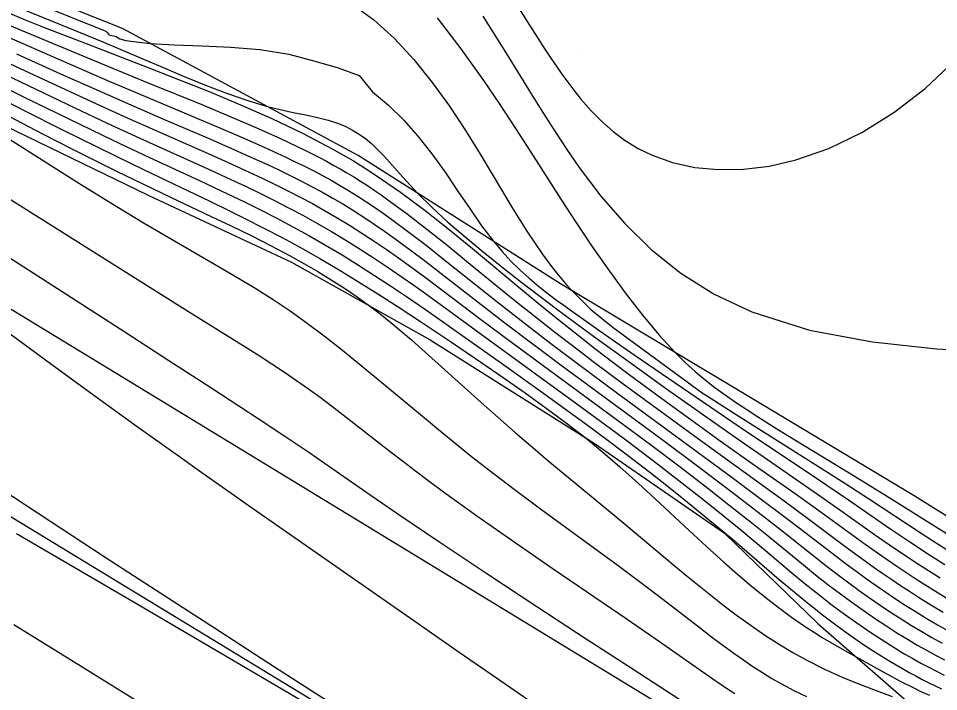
# Model space of a CAD drawing. Extents: x 2356077 to 2359823, y 225951 to 227822.
# Drawn here: x 2357309.7 to 2357367.1, y 226873.3 to 226915.3 of the extents above; entities that cross this region are included whole.
import ezdxf

# ---------------------------------------------------------------- set-up
doc = ezdxf.new("R2010")
doc.units = 0
for name, color, linetype in [('DTM Contours Major', 7, 'Continuous'), ('DTM Contours Minor', 7, 'Continuous'), ('Exist DTM Crownline', 7, 'Continuous'), ('Exist Roads EOP', 7, 'Continuous'), ('PH Exist DTM Breakline', 7, 'Continuous'), ('PH Exist DTM Point', 7, 'Continuous')]:
    doc.layers.add(name, color=color, linetype=linetype)

msp = doc.modelspace()

# ---------------------------------------------------------------- linework, layer by layer
at = {"layer": 'DTM Contours Major'}
for points in [[(2357340.594, 226916.493), (2357341.579, 226914.904), (2357342.537, 226913.411), (2357342.914, 226912.843), (2357343.288, 226912.295), (2357343.661, 226911.765), (2357344.035, 226911.254), (2357344.414, 226910.761), (2357344.798, 226910.286), (2357345.436, 226909.559), (2357346.104, 226908.882), (2357346.809, 226908.26), (2357347.559, 226907.7), (2357348.361, 226907.206), (2357349.224, 226906.784), (2357350.504, 226906.333), (2357351.892, 226906.033), (2357353.372, 226905.892), (2357354.926, 226905.917), (2357356.537, 226906.115), (2357358.188, 226906.495), (2357360.24, 226907.215), (2357362.291, 226908.206), (2357364.304, 226909.454), (2357366.244, 226910.946), (2357368.076, 226912.669)], [(2357309.178, 226916.225), (2357313.164, 226914.616), (2357315.001, 226913.856), (2357317.381, 226912.845), (2357318.723, 226912.271), (2357320.07, 226911.704), (2357321.405, 226911.161), (2357322.713, 226910.66), (2357323.978, 226910.219), (2357325.184, 226909.856), (2357326.048, 226909.639), (2357326.868, 226909.458), (2357327.642, 226909.298), (2357328.369, 226909.141), (2357329.048, 226908.97), (2357329.676, 226908.767), (2357330.134, 226908.575), (2357330.564, 226908.354), (2357330.972, 226908.103), (2357331.361, 226907.822), (2357331.737, 226907.511), (2357332.103, 226907.17), (2357332.487, 226906.777), (2357332.873, 226906.354), (2357333.693, 226905.424), (2357334.144, 226904.924), (2357334.634, 226904.404), (2357335.519, 226903.53), (2357336.506, 226902.624), (2357337.573, 226901.696), (2357338.698, 226900.76), (2357339.857, 226899.828), (2357341.028, 226898.912), (2357342.153, 226898.053), (2357343.273, 226897.211), (2357344.396, 226896.379), (2357345.58, 226895.509), (2357347.949, 226893.79), (2357350.272, 226892.125), (2357352.643, 226890.443), (2357354.46, 226889.167), (2357356.971, 226887.429), (2357359.744, 226885.512), (2357361.13, 226884.538), (2357363.096, 226883.144), (2357364.022, 226882.5), (2357364.914, 226881.895), (2357365.826, 226881.292), (2357366.292, 226880.99), (2357367.179, 226880.427)], [(2357308.605, 226912.77), (2357311.007, 226911.651), (2357314.605, 226909.992), (2357316.513, 226909.125), (2357318.595, 226908.199), (2357321.942, 226906.725), (2357323.04, 226906.233), (2357324.117, 226905.74), (2357324.934, 226905.356), (2357325.737, 226904.969), (2357326.525, 226904.577), (2357327.301, 226904.177), (2357328.065, 226903.769), (2357328.818, 226903.349), (2357329.6, 226902.894), (2357330.373, 226902.424), (2357331.14, 226901.938), (2357331.903, 226901.437), (2357332.663, 226900.92), (2357333.424, 226900.386), (2357334.263, 226899.782), (2357335.106, 226899.16), (2357336.809, 226897.878), (2357338.541, 226896.566), (2357340.545, 226895.069), (2357343.551, 226892.855), (2357347.076, 226890.265), (2357349.211, 226888.678), (2357350.972, 226887.349), (2357352.698, 226886.026), (2357354.022, 226884.994), (2357355.442, 226883.867), (2357356.381, 226883.108), (2357358.656, 226881.246), (2357359.422, 226880.629), (2357360.191, 226880.022), (2357360.965, 226879.43), (2357361.67, 226878.909), (2357362.377, 226878.406), (2357363.085, 226877.92), (2357363.79, 226877.453), (2357364.491, 226877.005), (2357365.187, 226876.577), (2357365.758, 226876.238), (2357366.326, 226875.913), (2357366.889, 226875.604), (2357367.448, 226875.31)], [(2357307.845, 226908.616), (2357310.201, 226907.139), (2357312.584, 226905.634), (2357313.772, 226904.889), (2357314.95, 226904.156), (2357315.831, 226903.616), (2357317.576, 226902.562), (2357319.316, 226901.533), (2357322.358, 226899.768), (2357323.445, 226899.127), (2357324.529, 226898.468), (2357325.604, 226897.787), (2357326.668, 226897.075), (2357327.733, 226896.319), (2357328.785, 226895.529), (2357329.831, 226894.712), (2357330.873, 226893.87), (2357331.916, 226893.009), (2357334.913, 226890.507), (2357335.911, 226889.681), (2357336.931, 226888.847), (2357337.98, 226888.006), (2357339.061, 226887.158), (2357340.641, 226885.953), (2357342.265, 226884.744), (2357347.107, 226881.202), (2357348.612, 226880.082), (2357349.55, 226879.369), (2357352.139, 226877.373), (2357352.941, 226876.761), (2357353.719, 226876.179), (2357354.325, 226875.737), (2357354.922, 226875.315), (2357355.515, 226874.912), (2357356.107, 226874.529), (2357356.702, 226874.165), (2357357.303, 226873.82), (2357358.066, 226873.414), (2357358.844, 226873.032)]]:
    msp.add_lwpolyline(points, dxfattribs=at)
at = {"layer": 'DTM Contours Minor'}
for points in [[(2357306.273, 226918.117), (2357315.188, 226914.53), (2357315.289, 226914.424), (2357315.355, 226914.34), (2357315.386, 226914.292), (2357315.824, 226914.193), (2357316.049, 226914.053), (2357316.43, 226913.951), (2357316.902, 226913.876), (2357317.407, 226913.815), (2357317.94, 226913.765), (2357319.468, 226913.679), (2357321.159, 226913.619), (2357322.951, 226913.535), (2357324.781, 226913.377), (2357326.585, 226913.094), (2357328.302, 226912.636), (2357329.658, 226912.237), (2357330.964, 226911.762), (2357331.801, 226910.748), (2357332.811, 226909.905), (2357333.753, 226908.979), (2357334.633, 226907.983), (2357335.505, 226906.87), (2357336.326, 226905.725), (2357337.108, 226904.577), (2357337.863, 226903.457), (2357338.602, 226902.395), (2357339.336, 226901.421), (2357339.88, 226900.775), (2357340.429, 226900.183), (2357340.989, 226899.635), (2357341.561, 226899.121), (2357342.148, 226898.63), (2357342.754, 226898.152), (2357343.358, 226897.697), (2357343.655, 226897.493), (2357343.977, 226897.25), (2357344.615, 226896.796), (2357345.761, 226895.973), (2357346.942, 226895.149), (2357348.166, 226894.303), (2357350.67, 226892.589), (2357354.664, 226889.877), (2357359.478, 226886.639), (2357361.465, 226885.289), (2357364.108, 226883.468), (2357365.29, 226882.67), (2357366.509, 226881.87), (2357367.466, 226881.259)], [(2357330.525, 226916.236), (2357331.889, 226915.234), (2357333.176, 226914.061), (2357334.389, 226912.75), (2357335.531, 226911.333), (2357336.604, 226909.841), (2357337.635, 226908.272), (2357338.615, 226906.683), (2357340.494, 226903.548), (2357341.429, 226902.051), (2357342.384, 226900.633), (2357342.673, 226900.234), (2357342.967, 226899.842), (2357343.268, 226899.458), (2357343.577, 226899.081), (2357343.897, 226898.709), (2357344.228, 226898.343), (2357345.402, 226897.169), (2357346.806, 226896.045), (2357352.36, 226891.977), (2357352.841, 226891.661), (2357354.302, 226890.724), (2357360.164, 226887.013), (2357361.3, 226886.287), (2357362.775, 226885.332), (2357366.009, 226883.213), (2357366.704, 226882.764), (2357367.746, 226882.101)], [(2357308.923, 226915.743), (2357310.162, 226915.241), (2357311.412, 226914.743), (2357313.949, 226913.751), (2357317.867, 226912.235), (2357319.709, 226911.517), (2357321.623, 226910.753), (2357323.573, 226909.941), (2357325.524, 226909.079), (2357327.441, 226908.164), (2357329.29, 226907.195), (2357329.96, 226906.817), (2357330.618, 226906.429), (2357331.298, 226906.009), (2357331.969, 226905.576), (2357333.543, 226904.49), (2357335.079, 226903.345), (2357336.577, 226902.165), (2357338.032, 226900.974), (2357340.804, 226898.655), (2357342.137, 226897.553), (2357343.438, 226896.498), (2357344.727, 226895.475), (2357345.752, 226894.678), (2357346.778, 226893.893), (2357347.802, 226893.12), (2357348.82, 226892.362), (2357349.827, 226891.619), (2357351.491, 226890.406), (2357353.466, 226888.986), (2357355.619, 226887.46), (2357358.141, 226885.683), (2357359.759, 226884.528), (2357362.506, 226882.531), (2357363.54, 226881.799), (2357364.535, 226881.117), (2357365.55, 226880.445), (2357366.067, 226880.112), (2357366.893, 226879.593), (2357367.73, 226879.083)], [(2357335.844, 226915.363), (2357337.32, 226913.432), (2357338.731, 226911.44), (2357339.739, 226909.947), (2357340.716, 226908.457), (2357341.669, 226906.975), (2357343.541, 226904.05), (2357344.475, 226902.616), (2357345.518, 226901.059), (2357346.566, 226899.555), (2357347.612, 226898.123), (2357348.648, 226896.786), (2357349.668, 226895.565), (2357350.663, 226894.482), (2357351.29, 226893.864), (2357351.91, 226893.301), (2357352.527, 226892.783), (2357353.148, 226892.301), (2357353.778, 226891.843), (2357354.421, 226891.398), (2357355.125, 226890.931), (2357355.857, 226890.46), (2357357.01, 226889.733), (2357358.22, 226888.985), (2357361.992, 226886.68), (2357363.841, 226885.54), (2357367.881, 226883.007)], [(2357338.673, 226915.457), (2357340.205, 226913.047), (2357341.697, 226910.624), (2357342.426, 226909.448), (2357343.16, 226908.291), (2357343.912, 226907.151), (2357344.693, 226906.025), (2357346.04, 226904.242), (2357347.524, 226902.524), (2357349.177, 226900.905), (2357351.028, 226899.423), (2357353.106, 226898.114), (2357355.443, 226897.012), (2357359.044, 226895.885), (2357362.958, 226895.141), (2357366.964, 226894.707), (2357370.839, 226894.515)], [(2357308.915, 226915.012), (2357311.15, 226914.073), (2357315.599, 226912.225), (2357317.873, 226911.291), (2357321.161, 226909.946), (2357322.834, 226909.249), (2357324.484, 226908.54), (2357326.078, 226907.825), (2357327.585, 226907.106), (2357328.045, 226906.876), (2357328.494, 226906.645), (2357328.933, 226906.412), (2357329.363, 226906.177), (2357329.786, 226905.939), (2357330.202, 226905.696), (2357330.634, 226905.435), (2357331.062, 226905.167), (2357331.488, 226904.893), (2357331.912, 226904.61), (2357332.338, 226904.318), (2357332.765, 226904.017), (2357333.968, 226903.13), (2357335.192, 226902.183), (2357336.429, 226901.194), (2357337.67, 226900.183), (2357340.13, 226898.171), (2357340.892, 226897.556), (2357341.647, 226896.955), (2357343.141, 226895.784), (2357344.624, 226894.644), (2357345.561, 226893.934), (2357347.427, 226892.54), (2357349.268, 226891.182), (2357352.342, 226888.938), (2357357.468, 226885.229), (2357358.922, 226884.158), (2357361.332, 226882.35), (2357361.928, 226881.909), (2357362.524, 226881.475), (2357363.068, 226881.087), (2357363.615, 226880.705), (2357364.165, 226880.329), (2357364.72, 226879.958), (2357365.279, 226879.592), (2357365.843, 226879.231), (2357366.607, 226878.755), (2357367.377, 226878.292)], [(2357308.819, 226914.282), (2357309.828, 226913.831), (2357311.862, 226912.936), (2357315.294, 226911.448), (2357317.8, 226910.381), (2357322.19, 226908.537), (2357323.644, 226907.912), (2357325.053, 226907.289), (2357326.397, 226906.67), (2357326.994, 226906.384), (2357327.574, 226906.098), (2357328.138, 226905.81), (2357328.688, 226905.519), (2357329.227, 226905.223), (2357329.756, 226904.921), (2357330.305, 226904.594), (2357330.847, 226904.257), (2357331.387, 226903.909), (2357331.927, 226903.548), (2357332.469, 226903.172), (2357333.016, 226902.781), (2357334.07, 226901.999), (2357335.146, 226901.171), (2357336.239, 226900.31), (2357339.561, 226897.658), (2357340.408, 226896.992), (2357341.251, 226896.336), (2357342.924, 226895.055), (2357344.578, 226893.808), (2357347.095, 226891.938), (2357354.146, 226886.743), (2357356.139, 226885.264), (2357357.441, 226884.285), (2357358.741, 226883.288), (2357360.697, 226881.777), (2357361.348, 226881.284), (2357362.002, 226880.799), (2357362.597, 226880.369), (2357363.196, 226879.947), (2357363.798, 226879.534), (2357364.403, 226879.13), (2357365.009, 226878.735), (2357365.619, 226878.349), (2357366.321, 226877.917), (2357367.025, 226877.5), (2357367.727, 226877.099)], [(2357309.622, 226913.107), (2357312.354, 226911.875), (2357314.954, 226910.714), (2357316.742, 226909.926), (2357318.932, 226908.977), (2357321.515, 226907.869), (2357322.794, 226907.313), (2357324.045, 226906.758), (2357325.255, 226906.205), (2357325.969, 226905.869), (2357326.663, 226905.532), (2357327.341, 226905.192), (2357328.004, 226904.848), (2357328.654, 226904.497), (2357329.293, 226904.137), (2357329.955, 226903.747), (2357330.61, 226903.345), (2357331.261, 226902.928), (2357331.911, 226902.496), (2357332.562, 226902.047), (2357333.218, 226901.581), (2357334.162, 226900.888), (2357335.119, 226900.165), (2357336.087, 226899.419), (2357339.042, 226897.118), (2357339.966, 226896.408), (2357341.814, 226895.009), (2357343.645, 226893.643), (2357349.778, 226889.112), (2357352.238, 226887.274), (2357354.413, 226885.63), (2357356.118, 226884.319), (2357357.24, 226883.441), (2357359.353, 226881.759), (2357360.06, 226881.203), (2357360.769, 226880.654), (2357361.481, 226880.117), (2357362.131, 226879.643), (2357362.783, 226879.18), (2357363.437, 226878.731), (2357364.092, 226878.295), (2357364.746, 226877.873), (2357365.398, 226877.465), (2357366.038, 226877.078), (2357366.674, 226876.707), (2357367.307, 226876.352)], [(2357307.775, 226912.365), (2357309.869, 226911.356), (2357313.257, 226909.744), (2357315.266, 226908.798), (2357317.304, 226907.856), (2357321.094, 226906.144), (2357322.036, 226905.714), (2357322.972, 226905.281), (2357323.885, 226904.852), (2357324.79, 226904.415), (2357325.688, 226903.969), (2357326.578, 226903.513), (2357327.46, 226903.045), (2357328.333, 226902.562), (2357329.241, 226902.038), (2357330.139, 226901.497), (2357331.029, 226900.94), (2357331.91, 226900.37), (2357332.784, 226899.785), (2357333.651, 226899.189), (2357334.377, 226898.678), (2357335.102, 226898.159), (2357336.556, 226897.1), (2357339.112, 226895.229), (2357344.543, 226891.281), (2357346.643, 226889.737), (2357347.674, 226888.97), (2357348.629, 226888.252), (2357349.581, 226887.528), (2357350.528, 226886.801), (2357351.466, 226886.071), (2357352.391, 226885.341), (2357353.667, 226884.316), (2357354.755, 226883.424), (2357356.296, 226882.135), (2357357.947, 226880.747), (2357358.778, 226880.062), (2357359.614, 226879.39), (2357360.453, 226878.737), (2357361.217, 226878.168), (2357361.982, 226877.621), (2357362.745, 226877.098), (2357363.502, 226876.6), (2357364.252, 226876.127), (2357364.991, 226875.682), (2357365.489, 226875.393), (2357365.982, 226875.117), (2357366.471, 226874.854), (2357366.957, 226874.604), (2357367.44, 226874.367)], [(2357307.747, 226911.579), (2357310.142, 226910.395), (2357312.839, 226909.074), (2357314.975, 226908.04), (2357316.051, 226907.526), (2357317.907, 226906.653), (2357321.025, 226905.207), (2357322.811, 226904.363), (2357323.817, 226903.876), (2357324.825, 226903.375), (2357325.833, 226902.86), (2357326.837, 226902.33), (2357327.835, 226901.781), (2357328.876, 226901.185), (2357329.907, 226900.57), (2357330.927, 226899.94), (2357331.937, 226899.296), (2357332.934, 226898.643), (2357333.918, 226897.981), (2357335.101, 226897.167), (2357336.877, 226895.92), (2357339.847, 226893.814), (2357342.261, 226892.088), (2357343.461, 226891.222), (2357345.032, 226890.075), (2357346.574, 226888.931), (2357348.024, 226887.834), (2357349.089, 226887.013), (2357350.15, 226886.183), (2357351.204, 226885.343), (2357352.249, 226884.496), (2357353.641, 226883.34), (2357354.358, 226882.734), (2357357.156, 226880.333), (2357358.084, 226879.551), (2357359.009, 226878.791), (2357359.933, 226878.061), (2357360.769, 226877.43), (2357361.602, 226876.831), (2357362.427, 226876.264), (2357363.243, 226875.731), (2357364.046, 226875.232), (2357364.832, 226874.769), (2357365.247, 226874.535), (2357365.657, 226874.312), (2357366.063, 226874.098), (2357366.467, 226873.894), (2357366.869, 226873.699), (2357367.27, 226873.513)], [(2357307.739, 226910.778), (2357310.181, 226909.536), (2357312.404, 226908.417), (2357314.685, 226907.283), (2357315.83, 226906.721), (2357317.568, 226905.88), (2357321.657, 226903.927), (2357322.768, 226903.386), (2357323.892, 226902.828), (2357325.026, 226902.25), (2357326.167, 226901.65), (2357327.312, 226901.025), (2357328.517, 226900.341), (2357329.723, 226899.631), (2357330.93, 226898.896), (2357332.138, 226898.14), (2357333.347, 226897.366), (2357334.989, 226896.291), (2357336.724, 226895.132), (2357338.55, 226893.892), (2357339.943, 226892.931), (2357341.315, 226891.966), (2357342.638, 226891.013), (2357343.886, 226890.085), (2357345.032, 226889.197), (2357345.762, 226888.605), (2357346.457, 226888.019), (2357347.222, 226887.352), (2357348.382, 226886.307), (2357349.416, 226885.355), (2357351.542, 226883.382), (2357352.62, 226882.391), (2357353.699, 226881.419), (2357354.556, 226880.668), (2357355.407, 226879.943), (2357356.252, 226879.25), (2357357.089, 226878.595), (2357357.915, 226877.982), (2357358.729, 226877.417), (2357359.282, 226877.056), (2357359.829, 226876.718), (2357360.368, 226876.397), (2357360.901, 226876.09), (2357361.941, 226875.506), (2357363.587, 226874.587), (2357364.123, 226874.294), (2357364.655, 226874.011), (2357365.449, 226873.607), (2357365.977, 226873.353), (2357366.509, 226873.11)], [(2357308.836, 226909.381), (2357310.762, 226908.379), (2357312.008, 226907.738), (2357313.276, 226907.091), (2357314.559, 226906.444), (2357315.849, 226905.803), (2357317.493, 226905), (2357319.253, 226904.159), (2357321.755, 226902.977), (2357323.003, 226902.379), (2357324.239, 226901.775), (2357325.454, 226901.16), (2357326.638, 226900.535), (2357327.526, 226900.043), (2357328.391, 226899.541), (2357329.233, 226899.027), (2357330.052, 226898.5), (2357330.848, 226897.957), (2357331.621, 226897.398), (2357332.286, 226896.888), (2357332.939, 226896.363), (2357333.585, 226895.823), (2357334.228, 226895.268), (2357334.875, 226894.698), (2357336.518, 226893.223), (2357338.571, 226891.375), (2357339.628, 226890.433), (2357340.701, 226889.49), (2357341.788, 226888.552), (2357342.727, 226887.76), (2357343.671, 226886.974), (2357346.52, 226884.632), (2357347.47, 226883.846), (2357350.594, 226881.222), (2357351.635, 226880.36), (2357352.678, 226879.514), (2357353.725, 226878.693), (2357354.562, 226878.061), (2357355.405, 226877.451), (2357356.256, 226876.866), (2357357.118, 226876.309), (2357357.992, 226875.783), (2357358.881, 226875.29), (2357359.972, 226874.744), (2357361.068, 226874.248), (2357362.151, 226873.8), (2357363.202, 226873.398), (2357364.2, 226873.039)], [(2357309.123, 226904.12), (2357315.341, 226900.191), (2357320.509, 226896.946), (2357323.901, 226894.824), (2357324.736, 226894.294), (2357325.54, 226893.775), (2357326.317, 226893.261), (2357327.069, 226892.748), (2357327.809, 226892.223), (2357328.534, 226891.692), (2357329.253, 226891.15), (2357329.974, 226890.596), (2357332.901, 226888.313), (2357333.671, 226887.72), (2357334.48, 226887.105), (2357335.332, 226886.465), (2357336.234, 226885.8), (2357338.378, 226884.261), (2357340.688, 226882.643), (2357343.069, 226881.001), (2357347.669, 226877.854), (2357349.699, 226876.455), (2357353.01, 226874.141), (2357353.985, 226873.478), (2357354.392, 226873.21)], [(2357307.728, 226901.317), (2357310.947, 226899.257), (2357316.376, 226895.767), (2357319.12, 226893.995), (2357321.724, 226892.305), (2357324.676, 226890.376), (2357326.339, 226889.274), (2357327.837, 226888.26), (2357329.276, 226887.263), (2357331.721, 226885.559), (2357333.378, 226884.42), (2357335.997, 226882.652), (2357338.938, 226880.696), (2357342.036, 226878.655), (2357345.128, 226876.632), (2357348.05, 226874.73), (2357352.213, 226872.034), (2357354.263, 226870.723), (2357358.183, 226868.252), (2357361.315, 226866.251), (2357371.288, 226859.824)], [(2357303.089, 226900.134), (2357311.733, 226893.805), (2357314.438, 226891.833), (2357317.139, 226889.878), (2357319.767, 226887.994), (2357321.176, 226886.994), (2357323.911, 226885.073), (2357334.862, 226877.43), (2357337.199, 226875.804), (2357339.524, 226874.195), (2357341.818, 226872.619), (2357343.574, 226871.422), (2357350.444, 226866.777), (2357352.162, 226865.61), (2357356.179, 226862.856), (2357360.239, 226860.068), (2357362.272, 226858.683), (2357364.301, 226857.315), (2357366.3, 226855.985), (2357368.284, 226854.686)], [(2357309.617, 226883.198), (2357313.35, 226881.021), (2357317.196, 226878.771), (2357324.246, 226874.628), (2357329.324, 226871.638), (2357332.704, 226869.653), (2357335.744, 226867.877), (2357338.217, 226866.451), (2357339.895, 226865.511), (2357340.552, 226865.196), (2357340.071, 226865.574), (2357338.631, 226866.54), (2357336.439, 226867.968), (2357333.7, 226869.731), (2357325.695, 226874.87), (2357322.307, 226877.055), (2357318.677, 226879.408), (2357315.14, 226881.711), (2357311.759, 226883.926), (2357308.597, 226886.011)], [(2357368.415, 226841.085), (2357366.596, 226842.273), (2357364.689, 226843.509), (2357362.707, 226844.782), (2357360.665, 226846.077), (2357358.578, 226847.382), (2357356.474, 226848.677), (2357354.346, 226849.971), (2357347.894, 226853.864), (2357345.744, 226855.172), (2357343.611, 226856.483), (2357339.368, 226859.119), (2357335.131, 226861.755), (2357333.006, 226863.065), (2357330.845, 226864.385), (2357326.505, 226867.011), (2357322.155, 226869.642), (2357319.983, 226870.968), (2357317.86, 226872.276), (2357313.638, 226874.902), (2357309.459, 226877.501)]]:
    msp.add_lwpolyline(points, dxfattribs=at)
at = {"layer": 'Exist DTM Crownline'}
msp.add_lwpolyline([(2357542.756, 226741.609), (2357459.889, 226792.427), (2357374.177, 226844.74), (2357291.426, 226895.083), (2357208.118, 226946.275), (2357125.882, 226996.539), (2357045.017, 227045.595), (2356966.337, 227093.498), (2356883.413, 227143.712), (2356799.704, 227194.618), (2356722.637, 227241.528), (2356636.765, 227293.74), (2356553.053, 227344.465), (2356470.397, 227394.758), (2356383.201, 227447.638), (2356299.889, 227498.478), (2356223.248, 227545.375)], dxfattribs=at)
at = {"layer": 'Exist Roads EOP'}
msp.add_lwpolyline([(2357548.158, 226751.097), (2357465.654, 226801.744), (2357379.741, 226854.27), (2357296.317, 226905.048), (2357214.489, 226955.136), (2357131.706, 227005.719), (2357050.471, 227054.837), (2356971.347, 227103.361), (2356888.766, 227153.021), (2356805.008, 227204.071), (2356729.232, 227250.322), (2356641.873, 227303.321), (2356558.204, 227353.943), (2356475.441, 227404.348), (2356389.192, 227456.864), (2356305.906, 227507.596), (2356229.771, 227554.142)], dxfattribs=at)
at = {"layer": 'PH Exist DTM Breakline'}
for points in [[(2357375.496, 226879.34), (2357365.555, 226885.556), (2357354.861, 226891.964), (2357343.526, 226898.763), (2357330.914, 226906.764), (2357316.219, 226914.693), (2357305.587, 226918.931), (2357293.171, 226923.377), (2357281.362, 226928.899), (2357272.268, 226934.664), (2357268.495, 226940.065), (2357263.123, 226943.55), (2357255.215, 226946.449), (2357244.972, 226951.56), (2357235.273, 226957.13), (2357228.368, 226958.818), (2357221.561, 226960.489), (2357210.433, 226966.51), (2357194.919, 226976.666)], [(2357263.343, 226934.752), (2357273.2, 226927.486), (2357284.001, 226920.554), (2357293.035, 226915.596), (2357300.342, 226913.287), (2357308.171, 226908.977), (2357317.863, 226904.277), (2357326.763, 226900.123), (2357335.396, 226895.28), (2357345.623, 226888.824), (2357353.735, 226883.219), (2357359.576, 226877.572), (2357365.392, 226872.49), (2357369.563, 226870.517)]]:
    msp.add_lwpolyline(points, dxfattribs=at)
at = {"layer": 'PH Exist DTM Point'}
msp.add_line((2357344.849, 226913.301), (2357344.849, 226913.301), dxfattribs=at)

doc.saveas('drawing.dxf')
